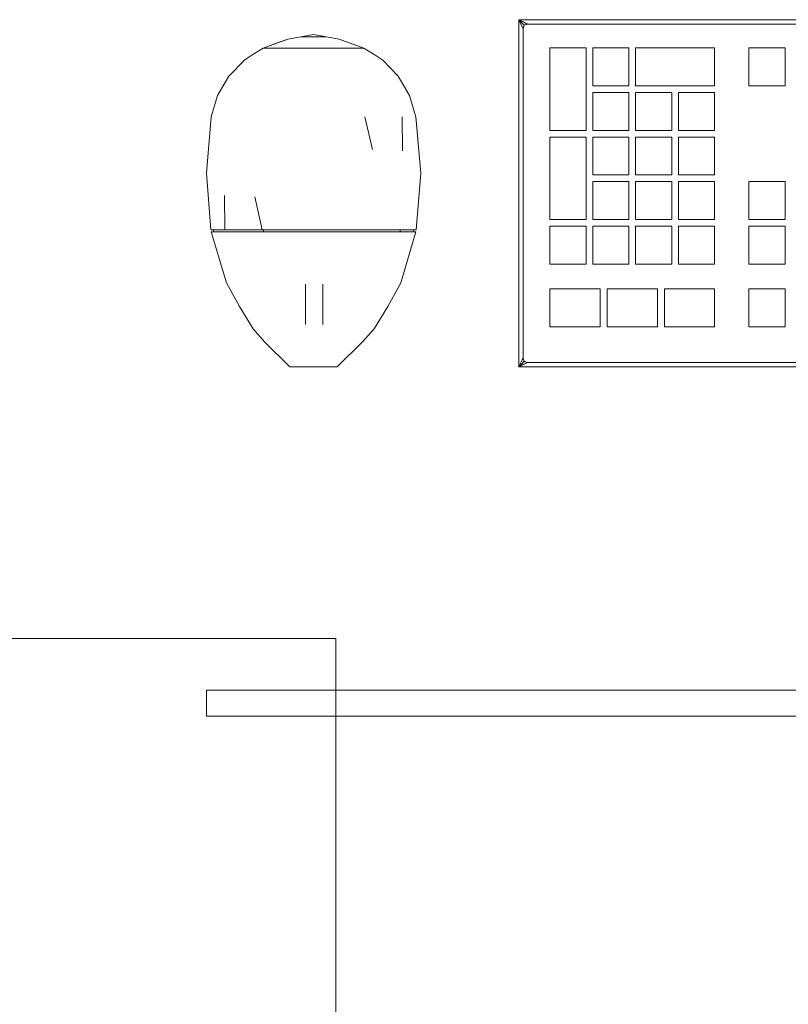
# Model space of a CAD drawing. Header units: millimetres. Extents: x 321 to 585, y -277 to 9.
# Tile 1004 of 1056: x 376.455 to 377.017, y -39.681 to -38.96. Entities that reach past the tile are written whole.
import ezdxf

# ---------------------------------------------------------------- set-up
doc = ezdxf.new("R2010")
doc.units = ezdxf.units.MM
doc.header["$MEASUREMENT"] = 0
doc.layers.add('IFC-Elemento construtivo genérico-Contorno', color=253, linetype='Continuous', lineweight=5)
doc.layers.add('IFC-Parede-Contorno', color=42, linetype='Continuous', lineweight=5)

msp = doc.modelspace()

# ---------------------------------------------------------------- linework, layer by layer
at = {"layer": 'IFC-Elemento construtivo genérico-Contorno', "lineweight": 5}
for p, q in [((376.81977, -38.9604), (376.82223, -38.96287)), ((376.81977, -39.21441), (376.81977, -38.9604)), ((376.81977, -38.9604), (377.58177, -38.9604)), ((376.81977, -38.9604), (376.82223, -38.96287)), ((376.81977, -38.9604), (376.82295, -38.96676)), ((376.81977, -38.9604), (376.82612, -38.96359)), ((376.81977, -38.9604), (377.58177, -38.9604)), ((376.81977, -39.21441), (376.81977, -38.9604)), ((376.81977, -38.9604), (376.8235, -38.96227)), ((376.81977, -38.9604), (376.82163, -38.96413)), ((376.82223, -38.96287), (376.82387, -38.96451)), ((376.82223, -38.96287), (376.82387, -38.96451)), ((376.8235, -38.96227), (376.82481, -38.96292)), ((376.82481, -38.96292), (376.82612, -38.96359)), ((376.82481, -38.96292), (376.82547, -38.96325)), ((376.82547, -38.96325), (376.82612, -38.96359)), ((376.82163, -38.96413), (376.82295, -38.96676)), ((376.82295, -38.96676), (376.82387, -38.96451)), ((376.82295, -38.96676), (376.82387, -38.96451)), ((376.82295, -38.96676), (376.82358, -38.96523)), ((376.82295, -38.96676), (376.82358, -38.96523)), ((376.82295, -38.96676), (376.82329, -38.96593)), ((376.82295, -38.96676), (376.82329, -38.96593)), ((376.82295, -39.20806), (376.82295, -38.96676)), ((376.82295, -39.20806), (376.82295, -38.96676)), ((376.82329, -38.96593), (376.82358, -38.96523)), ((376.82329, -38.96593), (376.82358, -38.96523)), ((376.82358, -38.96523), (376.82387, -38.96451)), ((376.82358, -38.96523), (376.82387, -38.96451)), ((376.82387, -38.96451), (376.82612, -38.96359)), ((376.82387, -38.96451), (376.82571, -38.96375)), ((376.82387, -38.96451), (376.82571, -38.96375)), ((376.82387, -38.96451), (376.82529, -38.96393)), ((376.82387, -38.96451), (376.82529, -38.96393)), ((376.82529, -38.96393), (376.82612, -38.96359)), ((376.82529, -38.96393), (376.82612, -38.96359)), ((376.82571, -38.96375), (376.82612, -38.96359)), ((376.82571, -38.96375), (376.82612, -38.96359)), ((376.82612, -38.96359), (377.57542, -38.96359)), ((376.82612, -38.96359), (377.57542, -38.96359)), ((376.63281, -38.98118), (376.65076, -38.97456)), ((376.63281, -38.98118), (376.64175, -38.97788)), ((376.63281, -38.98118), (376.64175, -38.97788)), ((376.64175, -38.97788), (376.65076, -38.97456)), ((376.64175, -38.97788), (376.65076, -38.97456)), ((376.65076, -38.97456), (376.66962, -38.97132)), ((376.65076, -38.97456), (376.66037, -38.97291)), ((376.65076, -38.97456), (376.66037, -38.97291)), ((376.66036, -38.97291), (376.67886, -38.97291)), ((376.66037, -38.97291), (376.66962, -38.97132)), ((376.66037, -38.97291), (376.67886, -38.97291)), ((376.66962, -38.97132), (376.67886, -38.97291)), ((376.66962, -38.97132), (376.68847, -38.97456)), ((376.67886, -38.97291), (376.68847, -38.97456)), ((376.67886, -38.97291), (376.68847, -38.97456)), ((376.68847, -38.97456), (376.70642, -38.98118)), ((376.68847, -38.97456), (376.70642, -38.98118)), ((376.62333, -38.98716), (376.63281, -38.98118)), ((376.62333, -38.98716), (376.63281, -38.98118)), ((376.63281, -38.98118), (376.6436, -38.98118)), ((376.63608, -38.98118), (376.63934, -38.98118)), ((376.63934, -38.98118), (376.6436, -38.98118)), ((376.6436, -38.98118), (376.66962, -38.98118)), ((376.6501, -38.98118), (376.66311, -38.98118)), ((376.6501, -38.98118), (376.6566, -38.98118)), ((376.6566, -38.98118), (376.66311, -38.98118)), ((376.6566, -38.98118), (376.66311, -38.98118)), ((376.66311, -38.98118), (376.66962, -38.98118)), ((376.66962, -38.98118), (376.67612, -38.98118)), ((376.66962, -38.98118), (376.69564, -38.98118)), ((376.67612, -38.98118), (376.68263, -38.98118)), ((376.68263, -38.98118), (376.68913, -38.98118)), ((376.69564, -38.98118), (376.70316, -38.98118)), ((376.69564, -38.98118), (376.69989, -38.98118)), ((376.69564, -38.98118), (376.70642, -38.98118)), ((376.69564, -38.98118), (376.69989, -38.98118)), ((376.69989, -38.98118), (376.70316, -38.98118)), ((376.70642, -38.98118), (376.7159, -38.98716)), ((376.70642, -38.98118), (376.7159, -38.98716)), ((376.84259, -39.04141), (376.84259, -38.98109)), ((376.84259, -38.98109), (376.86912, -38.98109)), ((376.84259, -39.04141), (376.84259, -38.98109)), ((376.84259, -38.98109), (376.86912, -38.98109)), ((376.86912, -39.04141), (376.86912, -38.98109)), ((376.86912, -39.04141), (376.86912, -38.98109)), ((376.87395, -39.00883), (376.87395, -38.98109)), ((376.87395, -38.98109), (376.90047, -38.98109)), ((376.87395, -39.00883), (376.87395, -38.98109)), ((376.87395, -38.98109), (376.90047, -38.98109)), ((376.90047, -39.00883), (376.90047, -38.98109)), ((376.90047, -39.00883), (376.90047, -38.98109)), ((376.9053, -39.00883), (376.9053, -38.98109)), ((376.9053, -38.98109), (376.96318, -38.98109)), ((376.9053, -39.00883), (376.9053, -38.98109)), ((376.9053, -38.98109), (376.96318, -38.98109)), ((376.96318, -39.00883), (376.96318, -38.98109)), ((376.96318, -39.00883), (376.96318, -38.98109)), ((376.98816, -38.98109), (377.01468, -38.98109)), ((376.98816, -39.00883), (376.98816, -38.98109)), ((376.98816, -38.98109), (377.01468, -38.98109)), ((376.98816, -39.00883), (376.98816, -38.98109)), ((377.01468, -39.00883), (377.01468, -38.98109)), ((377.01468, -39.00883), (377.01468, -38.98109)), ((376.60766, -39.00169), (376.61901, -38.98992)), ((376.60766, -39.00169), (376.61901, -38.98992)), ((376.61901, -38.98992), (376.62333, -38.98716)), ((376.61901, -38.98992), (376.62333, -38.98716)), ((376.7159, -38.98716), (376.72023, -38.98992)), ((376.7159, -38.98716), (376.72023, -38.98992)), ((376.72023, -38.98992), (376.73157, -39.00169)), ((376.72023, -38.98992), (376.73157, -39.00169)), ((376.59942, -39.01581), (376.60766, -39.00169)), ((376.59942, -39.01581), (376.60766, -39.00169)), ((376.73157, -39.00169), (376.73982, -39.01581)), ((376.73157, -39.00169), (376.73982, -39.01581)), ((376.87395, -39.00883), (376.90047, -39.00883)), ((376.87395, -39.00883), (376.90047, -39.00883)), ((376.87395, -39.04141), (376.87395, -39.01366)), ((376.87395, -39.01366), (376.90047, -39.01366)), ((376.87395, -39.04141), (376.87395, -39.01366)), ((376.87395, -39.01366), (376.90047, -39.01366)), ((376.90047, -39.04141), (376.90047, -39.01366)), ((376.90047, -39.04141), (376.90047, -39.01366)), ((376.9053, -39.00883), (376.96318, -39.00883)), ((376.9053, -39.00883), (376.96318, -39.00883)), ((376.9053, -39.04141), (376.9053, -39.01366)), ((376.9053, -39.01366), (376.93182, -39.01366)), ((376.9053, -39.04141), (376.9053, -39.01366)), ((376.9053, -39.01366), (376.93182, -39.01366)), ((376.93182, -39.04141), (376.93182, -39.01366)), ((376.93182, -39.04141), (376.93182, -39.01366)), ((376.93665, -39.04141), (376.93665, -39.01366)), ((376.93665, -39.01366), (376.96318, -39.01366)), ((376.93665, -39.04141), (376.93665, -39.01366)), ((376.93665, -39.01366), (376.96318, -39.01366)), ((376.96318, -39.04141), (376.96318, -39.01366)), ((376.96318, -39.04141), (376.96318, -39.01366)), ((376.98816, -39.00883), (377.01468, -39.00883)), ((376.98816, -39.00883), (377.01468, -39.00883)), ((376.59476, -39.03148), (376.59942, -39.01581)), ((376.59476, -39.03148), (376.59942, -39.01581)), ((376.73982, -39.01581), (376.74448, -39.03148)), ((376.73982, -39.01581), (376.74448, -39.03148)), ((376.59117, -39.07278), (376.59476, -39.03148)), ((376.59117, -39.07278), (376.59476, -39.03148)), ((376.70705, -39.03148), (376.71267, -39.05548)), ((376.70705, -39.03148), (376.71267, -39.05548)), ((376.73445, -39.03148), (376.73482, -39.05642)), ((376.73445, -39.03148), (376.73482, -39.05642)), ((376.74448, -39.03148), (376.74806, -39.07278)), ((376.74448, -39.03148), (376.74806, -39.07278)), ((376.84259, -39.04141), (376.86912, -39.04141)), ((376.84259, -39.04141), (376.86912, -39.04141)), ((376.87395, -39.04141), (376.90047, -39.04141)), ((376.87395, -39.04141), (376.90047, -39.04141)), ((376.9053, -39.04141), (376.93182, -39.04141)), ((376.9053, -39.04141), (376.93182, -39.04141)), ((376.93665, -39.04141), (376.96318, -39.04141)), ((376.93665, -39.04141), (376.96318, -39.04141)), ((376.84259, -39.10657), (376.84259, -39.04624)), ((376.84259, -39.04624), (376.86912, -39.04624)), ((376.84259, -39.10657), (376.84259, -39.04624)), ((376.84259, -39.04624), (376.86912, -39.04624)), ((376.86912, -39.10657), (376.86912, -39.04624)), ((376.86912, -39.10657), (376.86912, -39.04624)), ((376.87395, -39.074), (376.87395, -39.04624)), ((376.87395, -39.04624), (376.90047, -39.04624)), ((376.87395, -39.074), (376.87395, -39.04624)), ((376.87395, -39.04624), (376.90047, -39.04624)), ((376.90047, -39.074), (376.90047, -39.04624)), ((376.90047, -39.074), (376.90047, -39.04624)), ((376.9053, -39.074), (376.9053, -39.04624)), ((376.9053, -39.04624), (376.93182, -39.04624)), ((376.9053, -39.074), (376.9053, -39.04624)), ((376.9053, -39.04624), (376.93182, -39.04624)), ((376.93182, -39.074), (376.93182, -39.04624)), ((376.93182, -39.074), (376.93182, -39.04624)), ((376.93665, -39.074), (376.93665, -39.04624)), ((376.93665, -39.04624), (376.96318, -39.04624)), ((376.93665, -39.074), (376.93665, -39.04624)), ((376.93665, -39.04624), (376.96318, -39.04624)), ((376.96318, -39.074), (376.96318, -39.04624)), ((376.96318, -39.074), (376.96318, -39.04624)), ((376.59117, -39.07278), (376.59448, -39.11409)), ((376.59117, -39.07278), (376.59448, -39.11409)), ((376.74475, -39.11409), (376.74806, -39.07278)), ((376.74475, -39.11409), (376.74806, -39.07278)), ((376.87395, -39.074), (376.90047, -39.074)), ((376.87395, -39.074), (376.90047, -39.074)), ((376.9053, -39.074), (376.93182, -39.074)), ((376.9053, -39.074), (376.93182, -39.074)), ((376.93665, -39.074), (376.96318, -39.074)), ((376.93665, -39.074), (376.96318, -39.074)), ((376.87395, -39.10657), (376.87395, -39.07882)), ((376.87395, -39.07882), (376.90047, -39.07882)), ((376.87395, -39.10657), (376.87395, -39.07882)), ((376.87395, -39.07882), (376.90047, -39.07882)), ((376.90047, -39.10657), (376.90047, -39.07882)), ((376.90047, -39.10657), (376.90047, -39.07882)), ((376.9053, -39.10657), (376.9053, -39.07882)), ((376.9053, -39.07882), (376.93182, -39.07882)), ((376.9053, -39.10657), (376.9053, -39.07882)), ((376.9053, -39.07882), (376.93182, -39.07882)), ((376.93182, -39.10657), (376.93182, -39.07882)), ((376.93182, -39.10657), (376.93182, -39.07882)), ((376.93665, -39.10657), (376.93665, -39.07882)), ((376.93665, -39.07882), (376.96318, -39.07882)), ((376.93665, -39.10657), (376.93665, -39.07882)), ((376.93665, -39.07882), (376.96318, -39.07882)), ((376.96318, -39.10657), (376.96318, -39.07882)), ((376.96318, -39.10657), (376.96318, -39.07882)), ((376.98816, -39.07882), (377.01468, -39.07882)), ((376.98816, -39.10657), (376.98816, -39.07882)), ((376.98816, -39.07882), (377.01468, -39.07882)), ((376.98816, -39.10657), (376.98816, -39.07882)), ((377.01468, -39.10657), (377.01468, -39.07882)), ((377.01468, -39.10657), (377.01468, -39.07882)), ((376.60432, -39.08914), (376.60455, -39.11409)), ((376.60432, -39.08914), (376.60455, -39.11409)), ((376.62651, -39.09007), (376.63205, -39.11409)), ((376.62651, -39.09007), (376.63205, -39.11409)), ((376.84259, -39.10657), (376.86912, -39.10657)), ((376.84259, -39.10657), (376.86912, -39.10657)), ((376.87395, -39.10657), (376.90047, -39.10657)), ((376.87395, -39.10657), (376.90047, -39.10657)), ((376.9053, -39.10657), (376.93182, -39.10657)), ((376.9053, -39.10657), (376.93182, -39.10657)), ((376.93665, -39.10657), (376.96318, -39.10657)), ((376.93665, -39.10657), (376.96318, -39.10657)), ((376.98816, -39.10657), (377.01468, -39.10657)), ((376.98816, -39.10657), (377.01468, -39.10657)), ((376.59448, -39.11409), (376.59952, -39.11409)), ((376.59448, -39.11409), (376.59952, -39.11409)), ((376.59638, -39.11572), (376.59638, -39.11409)), ((376.59638, -39.11572), (376.59638, -39.11409)), ((376.59952, -39.11409), (376.60455, -39.11409)), ((376.59952, -39.11409), (376.60455, -39.11409)), ((376.60455, -39.11409), (376.6183, -39.11409)), ((376.60455, -39.11409), (376.6183, -39.11409)), ((376.6183, -39.11409), (376.63205, -39.11409)), ((376.6183, -39.11409), (376.63205, -39.11409)), ((376.63205, -39.11409), (376.65083, -39.11409)), ((376.63205, -39.11409), (376.65083, -39.11409)), ((376.633, -39.11572), (376.633, -39.11409)), ((376.633, -39.11572), (376.633, -39.11409)), ((376.65083, -39.11409), (376.66962, -39.11409)), ((376.65083, -39.11409), (376.66962, -39.11409)), ((376.66962, -39.11409), (376.6884, -39.11409)), ((376.66962, -39.11409), (376.6884, -39.11409)), ((376.6884, -39.11409), (376.70718, -39.11409)), ((376.6884, -39.11409), (376.70718, -39.11409)), ((376.70718, -39.11409), (376.72093, -39.11409)), ((376.70718, -39.11409), (376.72093, -39.11409)), ((376.72093, -39.11409), (376.73468, -39.11409)), ((376.72093, -39.11409), (376.73468, -39.11409)), ((376.73304, -39.11572), (376.73304, -39.11409)), ((376.73304, -39.11572), (376.73304, -39.11409)), ((376.73468, -39.11409), (376.73972, -39.11409)), ((376.73468, -39.11409), (376.73972, -39.11409)), ((376.73972, -39.11409), (376.74475, -39.11409)), ((376.73972, -39.11409), (376.74475, -39.11409)), ((376.74285, -39.11572), (376.74285, -39.11409)), ((376.74285, -39.11572), (376.74285, -39.11409)), ((376.84259, -39.13915), (376.84259, -39.1114)), ((376.84259, -39.1114), (376.86912, -39.1114)), ((376.84259, -39.1114), (376.86912, -39.1114)), ((376.84259, -39.13915), (376.84259, -39.1114)), ((376.86912, -39.13915), (376.86912, -39.1114)), ((376.86912, -39.13915), (376.86912, -39.1114)), ((376.87395, -39.13915), (376.87395, -39.1114)), ((376.87395, -39.1114), (376.90047, -39.1114)), ((376.87395, -39.13915), (376.87395, -39.1114)), ((376.87395, -39.1114), (376.90047, -39.1114)), ((376.90047, -39.13915), (376.90047, -39.1114)), ((376.90047, -39.13915), (376.90047, -39.1114)), ((376.9053, -39.13915), (376.9053, -39.1114)), ((376.9053, -39.1114), (376.93182, -39.1114)), ((376.9053, -39.13915), (376.9053, -39.1114)), ((376.9053, -39.1114), (376.93182, -39.1114)), ((376.93182, -39.13915), (376.93182, -39.1114)), ((376.93182, -39.13915), (376.93182, -39.1114)), ((376.93665, -39.13915), (376.93665, -39.1114)), ((376.93665, -39.1114), (376.96318, -39.1114)), ((376.93665, -39.13915), (376.93665, -39.1114)), ((376.93665, -39.1114), (376.96318, -39.1114)), ((376.96318, -39.13915), (376.96318, -39.1114)), ((376.96318, -39.13915), (376.96318, -39.1114)), ((376.98816, -39.13915), (376.98816, -39.1114)), ((376.98816, -39.1114), (377.01468, -39.1114)), ((376.98816, -39.13915), (376.98816, -39.1114)), ((376.98816, -39.1114), (377.01468, -39.1114)), ((377.01468, -39.13915), (377.01468, -39.1114)), ((377.01468, -39.13915), (377.01468, -39.1114)), ((376.59476, -39.11572), (376.60582, -39.15292)), ((376.59476, -39.11572), (376.60479, -39.11572)), ((376.59476, -39.11572), (376.60582, -39.15292)), ((376.59476, -39.11572), (376.59977, -39.11572)), ((376.59638, -39.11572), (376.60129, -39.11572)), ((376.59884, -39.11572), (376.60129, -39.11572)), ((376.59977, -39.11572), (376.60479, -39.11572)), ((376.60129, -39.11572), (376.60374, -39.11572)), ((376.60129, -39.11572), (376.6062, -39.11572)), ((376.60374, -39.11572), (376.6062, -39.11572)), ((376.60479, -39.11572), (376.61848, -39.11572)), ((376.60479, -39.11572), (376.61848, -39.11572)), ((376.6062, -39.11572), (376.6263, -39.11572)), ((376.6129, -39.11572), (376.6196, -39.11572)), ((376.61848, -39.11572), (376.63218, -39.11572)), ((376.61848, -39.11572), (376.63218, -39.11572)), ((376.6263, -39.11572), (376.633, -39.11572)), ((376.6263, -39.11572), (376.633, -39.11572)), ((376.63218, -39.11572), (376.6509, -39.11572)), ((376.63218, -39.11572), (376.6509, -39.11572)), ((376.633, -39.11572), (376.66046, -39.11572)), ((376.64215, -39.11572), (376.65131, -39.11572)), ((376.6509, -39.11572), (376.66962, -39.11572)), ((376.6509, -39.11572), (376.66962, -39.11572)), ((376.66046, -39.11572), (376.66962, -39.11572)), ((376.66046, -39.11572), (376.66962, -39.11572)), ((376.66962, -39.11572), (376.68833, -39.11572)), ((376.66962, -39.11572), (376.67877, -39.11572)), ((376.66962, -39.11572), (376.68833, -39.11572)), ((376.66962, -39.11572), (376.70623, -39.11572)), ((376.68793, -39.11572), (376.69708, -39.11572)), ((376.68833, -39.11572), (376.70705, -39.11572)), ((376.68833, -39.11572), (376.70705, -39.11572)), ((376.70623, -39.11572), (376.71294, -39.11572)), ((376.70623, -39.11572), (376.73304, -39.11572)), ((376.70705, -39.11572), (376.72075, -39.11572)), ((376.70705, -39.11572), (376.72075, -39.11572)), ((376.71964, -39.11572), (376.72633, -39.11572)), ((376.72075, -39.11572), (376.73445, -39.11572)), ((376.72075, -39.11572), (376.73445, -39.11572)), ((376.73304, -39.11572), (376.73549, -39.11572)), ((376.73304, -39.11572), (376.74116, -39.11572)), ((376.73341, -39.15292), (376.74448, -39.11572)), ((376.73341, -39.15292), (376.74448, -39.11572)), ((376.73445, -39.11572), (376.74448, -39.11572)), ((376.73445, -39.11572), (376.73946, -39.11572)), ((376.73549, -39.11572), (376.73794, -39.11572)), ((376.73794, -39.11572), (376.73947, -39.11572)), ((376.73946, -39.11572), (376.74448, -39.11572)), ((376.73947, -39.11572), (376.74116, -39.11572)), ((376.84259, -39.13915), (376.86912, -39.13915)), ((376.84259, -39.13915), (376.86912, -39.13915)), ((376.87395, -39.13915), (376.90047, -39.13915)), ((376.87395, -39.13915), (376.90047, -39.13915)), ((376.9053, -39.13915), (376.93182, -39.13915)), ((376.9053, -39.13915), (376.93182, -39.13915)), ((376.93665, -39.13915), (376.96318, -39.13915)), ((376.93665, -39.13915), (376.96318, -39.13915)), ((376.98816, -39.13915), (377.01468, -39.13915)), ((376.98816, -39.13915), (377.01468, -39.13915)), ((376.60582, -39.15292), (376.61535, -39.17027)), ((376.60582, -39.15292), (376.61535, -39.17027)), ((376.6636, -39.15858), (376.6636, -39.15384)), ((376.6636, -39.15858), (376.6636, -39.15384)), ((376.6763, -39.15858), (376.6763, -39.15384)), ((376.6763, -39.15858), (376.6763, -39.15384)), ((376.72388, -39.17027), (376.73341, -39.15292)), ((376.72388, -39.17027), (376.73341, -39.15292)), ((376.84259, -39.15738), (376.87933, -39.15738)), ((376.84259, -39.18512), (376.84259, -39.15738)), ((376.84259, -39.15738), (376.87933, -39.15738)), ((376.84259, -39.18512), (376.84259, -39.15738)), ((376.87933, -39.18512), (376.87933, -39.15738)), ((376.87933, -39.18512), (376.87933, -39.15738)), ((376.88451, -39.15738), (376.92126, -39.15738)), ((376.88451, -39.18512), (376.88451, -39.15738)), ((376.88451, -39.15738), (376.92126, -39.15738)), ((376.88451, -39.18512), (376.88451, -39.15738)), ((376.92126, -39.18512), (376.92126, -39.15738)), ((376.92126, -39.18512), (376.92126, -39.15738)), ((376.92644, -39.18512), (376.92644, -39.15738)), ((376.92644, -39.15738), (376.96318, -39.15738)), ((376.92644, -39.18512), (376.92644, -39.15738)), ((376.92644, -39.15738), (376.96318, -39.15738)), ((376.96318, -39.18512), (376.96318, -39.15738)), ((376.96318, -39.18512), (376.96318, -39.15738)), ((376.98816, -39.18512), (376.98816, -39.15738)), ((376.98816, -39.15738), (377.01468, -39.15738)), ((376.98816, -39.18512), (376.98816, -39.15738)), ((376.98816, -39.15738), (377.01468, -39.15738)), ((377.01468, -39.18512), (377.01468, -39.15738)), ((377.01468, -39.18512), (377.01468, -39.15738)), ((376.6636, -39.16366), (376.6636, -39.15858)), ((376.6636, -39.16366), (376.6636, -39.15858)), ((376.6636, -39.16874), (376.6636, -39.16366)), ((376.6636, -39.16874), (376.6636, -39.16366)), ((376.6763, -39.16366), (376.6763, -39.15858)), ((376.6763, -39.16366), (376.6763, -39.15858)), ((376.6763, -39.16874), (376.6763, -39.16366)), ((376.6763, -39.16874), (376.6763, -39.16366)), ((376.61535, -39.17027), (376.62537, -39.18645)), ((376.61535, -39.17027), (376.62537, -39.18645)), ((376.6636, -39.17348), (376.6636, -39.16874)), ((376.6636, -39.17348), (376.6636, -39.16874)), ((376.6763, -39.17348), (376.6763, -39.16874)), ((376.6763, -39.17348), (376.6763, -39.16874)), ((376.71386, -39.18645), (376.72388, -39.17027)), ((376.71386, -39.18645), (376.72388, -39.17027)), ((376.6636, -39.17755), (376.6636, -39.17348)), ((376.6636, -39.17755), (376.6636, -39.17348)), ((376.6636, -39.18067), (376.6636, -39.17755)), ((376.6636, -39.18067), (376.6636, -39.17755)), ((376.6763, -39.17755), (376.6763, -39.17348)), ((376.6763, -39.17755), (376.6763, -39.17348)), ((376.6763, -39.18067), (376.6763, -39.17755)), ((376.6763, -39.18067), (376.6763, -39.17755)), ((376.62537, -39.18645), (376.63382, -39.19607)), ((376.62537, -39.18645), (376.63382, -39.19607)), ((376.6636, -39.18263), (376.6636, -39.18067)), ((376.6636, -39.18263), (376.6636, -39.18067)), ((376.6636, -39.1833), (376.6636, -39.18263)), ((376.6636, -39.1833), (376.6636, -39.18263)), ((376.6763, -39.18263), (376.6763, -39.18067)), ((376.6763, -39.18263), (376.6763, -39.18067)), ((376.6763, -39.1833), (376.6763, -39.18263)), ((376.6763, -39.1833), (376.6763, -39.18263)), ((376.70541, -39.19607), (376.71386, -39.18645)), ((376.70541, -39.19607), (376.71386, -39.18645)), ((376.84259, -39.18512), (376.87933, -39.18512)), ((376.84259, -39.18512), (376.87933, -39.18512)), ((376.88451, -39.18512), (376.92126, -39.18512)), ((376.88451, -39.18512), (376.92126, -39.18512)), ((376.92644, -39.18512), (376.96318, -39.18512)), ((376.92644, -39.18512), (376.96318, -39.18512)), ((376.98816, -39.18512), (377.01468, -39.18512)), ((376.98816, -39.18512), (377.01468, -39.18512)), ((376.63382, -39.19607), (376.65229, -39.21441)), ((376.63382, -39.19607), (376.65229, -39.21441)), ((376.68694, -39.21441), (376.70541, -39.19607)), ((376.68694, -39.21441), (376.70541, -39.19607)), ((376.81977, -39.21441), (376.82295, -39.20806)), ((376.82229, -39.20937), (376.82295, -39.20806)), ((376.82229, -39.20937), (376.82295, -39.20806)), ((376.82262, -39.20871), (376.82295, -39.20806)), ((376.82262, -39.20871), (376.82295, -39.20806)), ((376.82295, -39.20806), (376.82387, -39.21031)), ((376.82295, -39.20806), (376.82329, -39.20888)), ((376.82295, -39.20806), (376.82312, -39.20847)), ((376.82295, -39.20806), (376.82387, -39.21031)), ((376.82295, -39.20806), (376.82329, -39.20888)), ((376.65229, -39.21441), (376.65469, -39.21441)), ((376.65229, -39.21441), (376.65469, -39.21441)), ((376.65469, -39.21441), (376.6571, -39.21441)), ((376.65469, -39.21441), (376.6571, -39.21441)), ((376.6571, -39.21441), (376.65902, -39.21441)), ((376.6571, -39.21441), (376.65902, -39.21441)), ((376.65902, -39.21441), (376.66095, -39.21441)), ((376.65902, -39.21441), (376.66095, -39.21441)), ((376.66095, -39.21441), (376.66528, -39.21441)), ((376.66095, -39.21441), (376.66528, -39.21441)), ((376.66528, -39.21441), (376.66962, -39.21441)), ((376.66528, -39.21441), (376.66962, -39.21441)), ((376.66962, -39.21441), (376.67395, -39.21441)), ((376.66962, -39.21441), (376.67395, -39.21441)), ((376.67395, -39.21441), (376.67828, -39.21441)), ((376.67395, -39.21441), (376.67828, -39.21441)), ((376.67828, -39.21441), (376.68021, -39.21441)), ((376.67828, -39.21441), (376.68021, -39.21441)), ((376.68021, -39.21441), (376.68214, -39.21441)), ((376.68021, -39.21441), (376.68214, -39.21441)), ((376.68214, -39.21441), (376.68454, -39.21441)), ((376.68214, -39.21441), (376.68454, -39.21441)), ((376.68454, -39.21441), (376.68694, -39.21441)), ((376.68454, -39.21441), (376.68694, -39.21441)), ((376.81977, -39.21441), (376.82612, -39.21123)), ((376.81977, -39.21441), (376.82481, -39.21189)), ((376.81977, -39.21441), (376.82223, -39.21195)), ((376.81977, -39.21441), (376.82223, -39.21195)), ((376.81977, -39.21441), (376.8235, -39.21254)), ((376.81977, -39.21441), (377.58177, -39.21441)), ((376.81977, -39.21441), (377.58177, -39.21441)), ((376.82163, -39.21069), (376.82262, -39.20871)), ((376.82163, -39.21069), (376.82229, -39.20937)), ((376.82223, -39.21195), (376.82387, -39.21031)), ((376.82223, -39.21195), (376.82387, -39.21031)), ((376.82229, -39.20937), (376.82262, -39.20871)), ((376.82229, -39.20937), (376.82262, -39.20871)), ((376.82329, -39.20888), (376.82387, -39.21031)), ((376.8235, -39.21254), (376.82612, -39.21123)), ((376.8235, -39.21254), (376.82481, -39.21189)), ((376.82387, -39.21031), (376.82459, -39.2106)), ((376.82387, -39.21031), (376.82612, -39.21123)), ((376.82387, -39.21031), (376.82459, -39.2106)), ((376.82459, -39.2106), (376.82612, -39.21123)), ((376.82459, -39.2106), (376.82529, -39.21089)), ((376.82459, -39.2106), (376.82612, -39.21123)), ((376.82459, -39.2106), (376.82529, -39.21089)), ((376.82481, -39.21189), (376.82612, -39.21123)), ((376.82529, -39.21089), (376.82612, -39.21123)), ((376.82529, -39.21089), (376.82612, -39.21123)), ((376.82612, -39.21123), (377.57542, -39.21123)), ((376.82612, -39.21123), (377.57542, -39.21123)), ((376.59117, -39.45094), (376.5916, -39.45094)), ((376.59117, -39.46999), (376.59117, -39.45094)), ((376.5916, -39.45094), (376.59287, -39.45094)), ((376.59287, -39.45094), (376.59489, -39.45094)), ((376.59489, -39.45094), (376.59752, -39.45094)), ((376.59752, -39.45094), (376.60058, -39.45094)), ((376.60058, -39.45094), (376.60387, -39.45094)), ((376.60387, -39.45094), (377.79767, -39.45094)), ((376.68582, -39.45094), (377.79767, -39.45094)), ((376.59117, -39.46999), (376.5916, -39.46999)), ((376.5916, -39.46999), (376.59287, -39.46999)), ((376.59287, -39.46999), (376.59489, -39.46999)), ((376.59489, -39.46999), (376.59752, -39.46999)), ((376.59752, -39.46999), (376.60058, -39.46999)), ((376.60058, -39.46999), (376.60387, -39.46999)), ((376.60387, -39.46999), (377.79767, -39.46999)), ((376.68582, -39.46999), (377.79767, -39.46999))]:
    msp.add_line(p, q, dxfattribs=at)
at = {"layer": 'IFC-Parede-Contorno', "color": 7, "lineweight": 5}
for p in [(376.32511, -39.41317), (376.68582, -39.83368)]:
    msp.add_line(p, (376.68582, -39.41317), dxfattribs=at)

doc.saveas('drawing.dxf')
